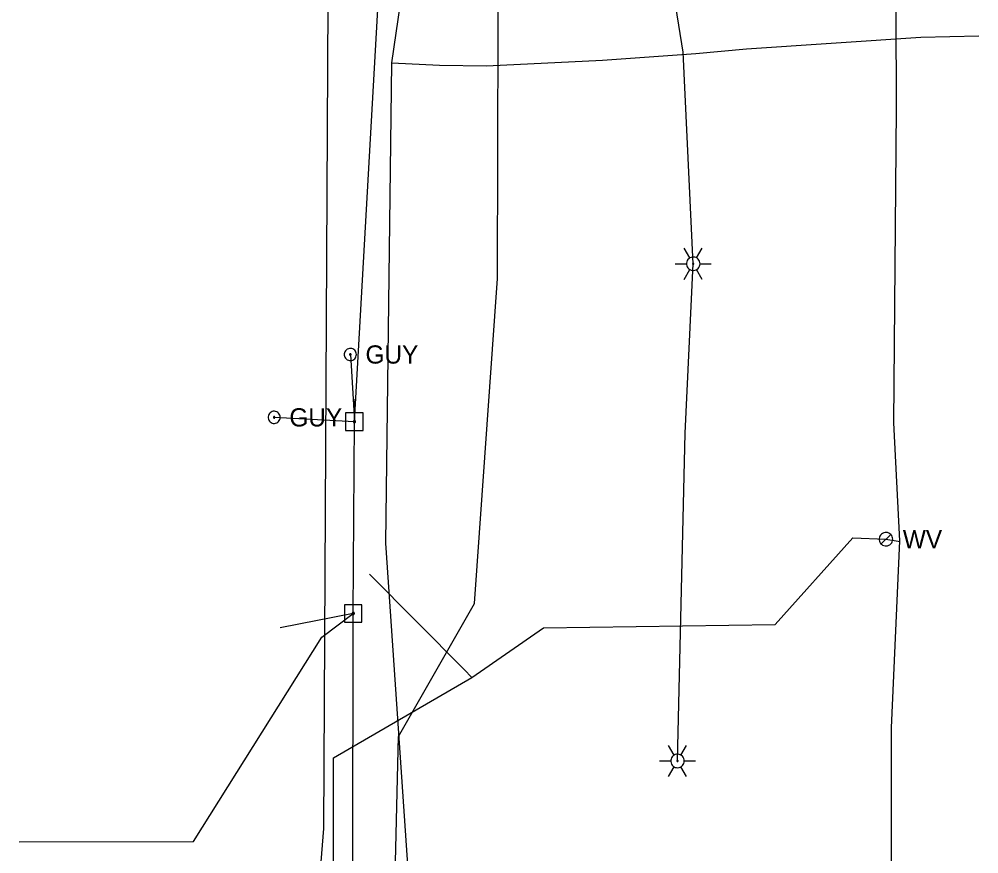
# Model space of a CAD drawing. Extents: x 600849 to 606371, y 330010 to 403088.
# Drawn here: x 601967.9 to 602170.6, y 366713.8 to 366890.3 of the extents above; entities that cross this region are included whole.
import ezdxf

# ---------------------------------------------------------------- set-up
doc = ezdxf.new("R2010")
doc.units = 0
for name, color, linetype in [('E_LTG', 7, 'Continuous'), ('E_UTL_E_UG', 7, 'Continuous'), ('E_UTL_EGuyPole', 7, 'Continuous'), ('E_UTL_EGuyWire', 7, 'Continuous'), ('E_UTL_EPowerPole', 7, 'Continuous'), ('E_UTL_G_UG', 7, 'Continuous'), ('E_UTL_Overhead', 7, 'Continuous'), ('E_UTL_T_UG', 7, 'Continuous'), ('E_UTL_TV_UG', 7, 'Continuous'), ('E_UTL_W', 7, 'Continuous'), ('E_UTL_W_UG', 7, 'Continuous')]:
    doc.layers.add(name, color=color, linetype=linetype)

msp = doc.modelspace()

# ---------------------------------------------------------------- linework, layer by layer
at = {"layer": 'E_LTG'}
for points in [[(602109.54, 366839.82), (602108.35, 366841.88)], [(602110.97, 366839.82), (602112.16, 366841.88)], [(602111.69, 366838.58), (602111.66, 366838.85), (602111.58, 366839.12), (602111.46, 366839.36), (602111.29, 366839.57), (602111.09, 366839.75), (602110.85, 366839.88), (602110.59, 366839.97), (602110.32, 366840.01), (602110.05, 366840), (602109.79, 366839.93), (602109.54, 366839.82), (602109.32, 366839.66), (602109.13, 366839.47), (602108.99, 366839.24), (602108.89, 366838.99), (602108.83, 366838.72), (602108.83, 366838.45), (602108.89, 366838.18), (602108.99, 366837.93), (602109.13, 366837.7), (602109.32, 366837.5), (602109.54, 366837.35), (602109.79, 366837.23), (602110.05, 366837.17), (602110.32, 366837.16), (602110.59, 366837.2), (602110.85, 366837.28), (602111.09, 366837.42), (602111.29, 366837.6), (602111.46, 366837.81), (602111.58, 366838.05), (602111.66, 366838.31), (602111.69, 366838.58)], [(602111.69, 366838.58), (602111.66, 366838.85), (602111.58, 366839.12), (602111.46, 366839.36), (602111.29, 366839.57), (602111.09, 366839.75), (602110.85, 366839.88), (602110.59, 366839.97), (602110.32, 366840.01), (602110.05, 366840), (602109.79, 366839.93), (602109.54, 366839.82), (602109.32, 366839.66), (602109.13, 366839.47), (602108.99, 366839.24), (602108.89, 366838.99), (602108.83, 366838.72), (602108.83, 366838.45), (602108.89, 366838.18), (602108.99, 366837.93), (602109.13, 366837.7), (602109.32, 366837.5), (602109.54, 366837.35), (602109.79, 366837.23), (602110.05, 366837.17), (602110.32, 366837.16), (602110.59, 366837.2), (602110.85, 366837.28), (602111.09, 366837.42), (602111.29, 366837.6), (602111.46, 366837.81), (602111.58, 366838.05), (602111.66, 366838.31), (602111.69, 366838.58)], [(602111.69, 366838.58), (602111.66, 366838.85), (602111.58, 366839.12), (602111.46, 366839.36), (602111.29, 366839.57), (602111.09, 366839.75), (602110.85, 366839.88), (602110.59, 366839.97), (602110.32, 366840.01), (602110.05, 366840), (602109.79, 366839.93), (602109.54, 366839.82), (602109.32, 366839.66), (602109.13, 366839.47), (602108.99, 366839.24), (602108.89, 366838.99), (602108.83, 366838.72), (602108.83, 366838.45), (602108.89, 366838.18), (602108.99, 366837.93), (602109.13, 366837.7), (602109.32, 366837.5), (602109.54, 366837.35), (602109.79, 366837.23), (602110.05, 366837.17), (602110.32, 366837.16), (602110.59, 366837.2), (602110.85, 366837.28), (602111.09, 366837.42), (602111.29, 366837.6), (602111.46, 366837.81), (602111.58, 366838.05), (602111.66, 366838.31), (602111.69, 366838.58)], [(602106.45, 366838.58), (602108.83, 366838.58)], [(602110.38, 366838.58), (602110.37, 366838.61), (602110.37, 366838.63), (602110.36, 366838.65), (602110.34, 366838.67), (602110.33, 366838.68), (602110.31, 366838.69), (602110.28, 366838.7), (602110.26, 366838.7), (602110.24, 366838.7), (602110.22, 366838.7), (602110.2, 366838.69), (602110.18, 366838.67), (602110.16, 366838.66), (602110.15, 366838.64), (602110.14, 366838.62), (602110.14, 366838.6), (602110.14, 366838.57), (602110.14, 366838.55), (602110.15, 366838.53), (602110.16, 366838.51), (602110.18, 366838.49), (602110.2, 366838.48), (602110.22, 366838.47), (602110.24, 366838.47), (602110.26, 366838.47), (602110.28, 366838.47), (602110.31, 366838.48), (602110.33, 366838.49), (602110.34, 366838.5), (602110.36, 366838.52), (602110.37, 366838.54), (602110.37, 366838.56), (602110.38, 366838.58)], [(602111.69, 366838.58), (602114.07, 366838.58)], [(602108.35, 366835.28), (602109.54, 366837.35)], [(602112.16, 366835.28), (602110.97, 366837.35)], [(602106.22, 366734.71), (602105.03, 366736.77)], [(602107.65, 366734.71), (602108.84, 366736.77)], [(602108.37, 366733.47), (602108.34, 366733.74), (602108.26, 366734), (602108.14, 366734.25), (602107.97, 366734.46), (602107.77, 366734.64), (602107.53, 366734.77), (602107.27, 366734.86), (602107, 366734.9), (602106.73, 366734.89), (602106.47, 366734.82), (602106.22, 366734.71), (602106, 366734.55), (602105.81, 366734.36), (602105.67, 366734.13), (602105.57, 366733.88), (602105.51, 366733.61), (602105.51, 366733.34), (602105.57, 366733.07), (602105.67, 366732.82), (602105.81, 366732.59), (602106, 366732.39), (602106.22, 366732.24), (602106.47, 366732.12), (602106.73, 366732.06), (602107, 366732.05), (602107.27, 366732.08), (602107.53, 366732.17), (602107.77, 366732.31), (602107.97, 366732.49), (602108.14, 366732.7), (602108.26, 366732.94), (602108.34, 366733.2), (602108.37, 366733.47)], [(602108.37, 366733.47), (602108.34, 366733.74), (602108.26, 366734), (602108.14, 366734.25), (602107.97, 366734.46), (602107.77, 366734.64), (602107.53, 366734.77), (602107.27, 366734.86), (602107, 366734.9), (602106.73, 366734.89), (602106.47, 366734.82), (602106.22, 366734.71), (602106, 366734.55), (602105.81, 366734.36), (602105.67, 366734.13), (602105.57, 366733.88), (602105.51, 366733.61), (602105.51, 366733.34), (602105.57, 366733.07), (602105.67, 366732.82), (602105.81, 366732.59), (602106, 366732.39), (602106.22, 366732.24), (602106.47, 366732.12), (602106.73, 366732.06), (602107, 366732.05), (602107.27, 366732.08), (602107.53, 366732.17), (602107.77, 366732.31), (602107.97, 366732.49), (602108.14, 366732.7), (602108.26, 366732.94), (602108.34, 366733.2), (602108.37, 366733.47)], [(602108.37, 366733.47), (602108.34, 366733.74), (602108.26, 366734), (602108.14, 366734.25), (602107.97, 366734.46), (602107.77, 366734.64), (602107.53, 366734.77), (602107.27, 366734.86), (602107, 366734.9), (602106.73, 366734.89), (602106.47, 366734.82), (602106.22, 366734.71), (602106, 366734.55), (602105.81, 366734.36), (602105.67, 366734.13), (602105.57, 366733.88), (602105.51, 366733.61), (602105.51, 366733.34), (602105.57, 366733.07), (602105.67, 366732.82), (602105.81, 366732.59), (602106, 366732.39), (602106.22, 366732.24), (602106.47, 366732.12), (602106.73, 366732.06), (602107, 366732.05), (602107.27, 366732.08), (602107.53, 366732.17), (602107.77, 366732.31), (602107.97, 366732.49), (602108.14, 366732.7), (602108.26, 366732.94), (602108.34, 366733.2), (602108.37, 366733.47)], [(602103.13, 366733.47), (602105.51, 366733.47)], [(602107.06, 366733.47), (602107.05, 366733.5), (602107.05, 366733.52), (602107.04, 366733.54), (602107.02, 366733.56), (602107.01, 366733.57), (602106.99, 366733.58), (602106.96, 366733.59), (602106.94, 366733.59), (602106.92, 366733.59), (602106.9, 366733.59), (602106.88, 366733.58), (602106.86, 366733.56), (602106.84, 366733.55), (602106.83, 366733.53), (602106.82, 366733.51), (602106.82, 366733.48), (602106.82, 366733.46), (602106.82, 366733.44), (602106.83, 366733.42), (602106.84, 366733.4), (602106.86, 366733.38), (602106.88, 366733.37), (602106.9, 366733.36), (602106.92, 366733.36), (602106.94, 366733.35), (602106.96, 366733.36), (602106.99, 366733.37), (602107.01, 366733.38), (602107.02, 366733.39), (602107.04, 366733.41), (602107.05, 366733.43), (602107.05, 366733.45), (602107.06, 366733.47)], [(602108.37, 366733.47), (602110.75, 366733.47)], [(602105.03, 366730.17), (602106.22, 366732.24)], [(602108.84, 366730.17), (602107.65, 366732.24)]]:
    msp.add_lwpolyline(points, dxfattribs=at)
at = {"layer": 'E_UTL_E_UG'}
for points in [[(602032.25, 366719.18), (602035.53, 367350.58)], [(602106.94, 366733.47), (602108.54, 366802.8), (602110.26, 366838.58), (602108.1, 366883.35), (602099.65, 366936), (602102.58, 366941.91), (602101.81, 366993.15), (602100.83, 367035.47)], [(601967.88, 366716.39), (602004.73, 366716.43), (602031.82, 366759.63), (602038.45, 366764.67)], [(602029.21, 366318.43), (602027.27, 366349.31), (602024.86, 366377.21), (602028.01, 366666.3), (602032.25, 366719.18)]]:
    msp.add_lwpolyline(points, dxfattribs=at)
at = {"layer": 'E_UTL_EGuyPole'}
msp.add_line((602021.74, 366806.12), (602038.7, 366805.21), dxfattribs=at)
at = {"layer": 'E_UTL_EGuyWire'}
msp.add_line((602037.83, 366819.4), (602038.7, 366805.21), dxfattribs=at)
for points in [[(602039.11, 366819.4), (602039.09, 366819.65), (602039.02, 366819.88), (602038.91, 366820.1), (602038.75, 366820.29), (602038.57, 366820.45), (602038.36, 366820.57), (602038.13, 366820.65), (602037.89, 366820.68), (602037.64, 366820.67), (602037.41, 366820.62), (602037.18, 366820.51), (602036.99, 366820.37), (602036.82, 366820.2), (602036.69, 366819.99), (602036.59, 366819.76), (602036.55, 366819.52), (602036.55, 366819.28), (602036.59, 366819.04), (602036.69, 366818.81), (602036.82, 366818.61), (602036.99, 366818.43), (602037.18, 366818.29), (602037.41, 366818.19), (602037.64, 366818.13), (602037.89, 366818.12), (602038.13, 366818.16), (602038.36, 366818.23), (602038.57, 366818.36), (602038.75, 366818.52), (602038.91, 366818.71), (602039.02, 366818.93), (602039.09, 366819.16), (602039.11, 366819.4)], [(602037.99, 366819.4), (602037.98, 366819.43), (602037.97, 366819.46), (602037.96, 366819.49), (602037.94, 366819.51), (602037.92, 366819.53), (602037.89, 366819.55), (602037.86, 366819.56), (602037.83, 366819.56), (602037.8, 366819.56), (602037.77, 366819.55), (602037.75, 366819.54), (602037.72, 366819.52), (602037.7, 366819.5), (602037.68, 366819.48), (602037.67, 366819.45), (602037.67, 366819.42), (602037.67, 366819.39), (602037.67, 366819.36), (602037.68, 366819.33), (602037.7, 366819.3), (602037.72, 366819.28), (602037.75, 366819.26), (602037.77, 366819.25), (602037.8, 366819.24), (602037.83, 366819.24), (602037.86, 366819.25), (602037.89, 366819.26), (602037.92, 366819.27), (602037.94, 366819.29), (602037.96, 366819.32), (602037.97, 366819.34), (602037.98, 366819.37), (602037.99, 366819.4)], [(602023.03, 366806.12), (602023, 366806.36), (602022.93, 366806.6), (602022.82, 366806.81), (602022.67, 366807), (602022.49, 366807.16), (602022.28, 366807.29), (602022.04, 366807.37), (602021.8, 366807.4), (602021.56, 366807.39), (602021.32, 366807.33), (602021.1, 366807.23), (602020.9, 366807.09), (602020.73, 366806.91), (602020.6, 366806.71), (602020.51, 366806.48), (602020.46, 366806.24), (602020.46, 366806), (602020.51, 366805.76), (602020.6, 366805.53), (602020.73, 366805.33), (602020.9, 366805.15), (602021.1, 366805.01), (602021.32, 366804.91), (602021.56, 366804.85), (602021.8, 366804.84), (602022.04, 366804.87), (602022.28, 366804.95), (602022.49, 366805.07), (602022.67, 366805.23), (602022.82, 366805.42), (602022.93, 366805.64), (602023, 366805.88), (602023.03, 366806.12)], [(602021.9, 366806.12), (602021.9, 366806.15), (602021.89, 366806.18), (602021.88, 366806.21), (602021.86, 366806.23), (602021.84, 366806.25), (602021.81, 366806.26), (602021.78, 366806.27), (602021.75, 366806.28), (602021.72, 366806.28), (602021.69, 366806.27), (602021.66, 366806.26), (602021.64, 366806.24), (602021.62, 366806.22), (602021.6, 366806.19), (602021.59, 366806.16), (602021.58, 366806.13), (602021.58, 366806.1), (602021.59, 366806.07), (602021.6, 366806.04), (602021.62, 366806.02), (602021.64, 366806), (602021.66, 366805.98), (602021.69, 366805.97), (602021.72, 366805.96), (602021.75, 366805.96), (602021.78, 366805.96), (602021.81, 366805.97), (602021.84, 366805.99), (602021.86, 366806.01), (602021.88, 366806.03), (602021.89, 366806.06), (602021.9, 366806.09), (602021.9, 366806.12)]]:
    msp.add_lwpolyline(points, dxfattribs=at)
at = {"layer": 'E_UTL_EPowerPole'}
for points in [[(602038.67, 366807.05), (602038.67, 366809.96)], [(602040.52, 366807.05), (602036.83, 366807.05)], [(602036.83, 366807.05), (602036.83, 366803.36)], [(602038.94, 366805.21), (602038.94, 366805.26), (602038.93, 366805.3), (602038.9, 366805.34), (602038.88, 366805.38), (602038.84, 366805.41), (602038.8, 366805.43), (602038.76, 366805.44), (602038.72, 366805.45), (602038.67, 366805.45), (602038.63, 366805.44), (602038.58, 366805.42), (602038.55, 366805.39), (602038.52, 366805.36), (602038.49, 366805.32), (602038.48, 366805.28), (602038.47, 366805.23), (602038.47, 366805.19), (602038.48, 366805.14), (602038.49, 366805.1), (602038.52, 366805.06), (602038.55, 366805.03), (602038.58, 366805), (602038.63, 366804.99), (602038.67, 366804.98), (602038.72, 366804.97), (602038.76, 366804.98), (602038.8, 366804.99), (602038.84, 366805.02), (602038.88, 366805.05), (602038.9, 366805.08), (602038.93, 366805.12), (602038.94, 366805.17), (602038.94, 366805.21)], [(602040.52, 366803.36), (602040.52, 366807.05)], [(602036.83, 366803.36), (602040.52, 366803.36)], [(602038.42, 366766.51), (602038.42, 366769.42)], [(602040.26, 366766.51), (602036.57, 366766.51)], [(602036.57, 366766.51), (602036.57, 366762.82)], [(602038.69, 366764.67), (602038.68, 366764.71), (602038.67, 366764.76), (602038.65, 366764.8), (602038.62, 366764.83), (602038.59, 366764.86), (602038.55, 366764.89), (602038.51, 366764.9), (602038.46, 366764.91), (602038.42, 366764.9), (602038.37, 366764.89), (602038.33, 366764.87), (602038.29, 366764.85), (602038.26, 366764.82), (602038.24, 366764.78), (602038.22, 366764.74), (602038.21, 366764.69), (602038.21, 366764.65), (602038.22, 366764.6), (602038.24, 366764.56), (602038.26, 366764.52), (602038.29, 366764.49), (602038.33, 366764.46), (602038.37, 366764.44), (602038.42, 366764.43), (602038.46, 366764.43), (602038.51, 366764.44), (602038.55, 366764.45), (602038.59, 366764.47), (602038.62, 366764.5), (602038.65, 366764.54), (602038.67, 366764.58), (602038.68, 366764.62), (602038.69, 366764.67)], [(602040.26, 366762.82), (602040.26, 366766.51)], [(602036.57, 366762.82), (602040.26, 366762.82)]]:
    msp.add_lwpolyline(points, dxfattribs=at)
at = {"layer": 'E_UTL_G_UG'}
for points in [[(602046.01, 366200.58), (602046.01, 366282.7), (602045.54, 366387.99), (602045.96, 366389.51), (602045.77, 366390.53), (602052.82, 366624.36), (602050.66, 366701.22), (602045.29, 366779.54), (602046.56, 366881.06), (602052.42, 366921.19), (602053.73, 366982.25), (602055.18, 367043.43), (602053.55, 367093.49)], [(602046.56, 366881.06), (602056.65, 366880.57), (602066.57, 366880.41), (602091.08, 366881.59), (602110.83, 366883), (602121.54, 366884.04), (602158.34, 366886.47), (602170.58, 366886.78)]]:
    msp.add_lwpolyline(points, dxfattribs=at)
at = {"layer": 'E_UTL_Overhead'}
msp.add_lwpolyline([(602023.8, 363946.92), (602023.98, 364037.98), (602025.57, 364145.3), (602025.83, 364287.76), (602027.16, 364559.33), (602028.92, 364756.04), (602029.03, 364834.91), (602029.56, 364946.13), (602030.41, 365117.16), (602031.91, 365287.51), (602032.13, 365415.23), (602033.07, 365577.35), (602034.21, 365759.49), (602035.29, 365915.56), (602035.65, 366066.63), (602037.15, 366259.2), (602038.14, 366378.17), (602037.53, 366468.16), (602038.3, 366629.6), (602038.45, 366764.67), (602038.7, 366805.21), (602049.62, 366998.37), (602049.62, 367041.99)], dxfattribs=at)
at = {"layer": 'E_UTL_T_UG'}
msp.add_lwpolyline([(602054.23, 366052.62), (602054.93, 366071.48), (602055.02, 366193.59), (602055.54, 366275.03), (602056.57, 366340.78), (602054.27, 366414.31), (602053.32, 366441.83), (602043.24, 366486.36), (602043.21, 366537.13), (602045.25, 366623.56), (602047.99, 366738.64), (602064.05, 366766.75), (602068.93, 366835.49), (602069.67, 367130.08), (602069.7, 367272.17), (602071.11, 367342.07), (602053.71, 367377.8), (602052.83, 367414.49), (602055, 367446.35), (602068.5, 367451.94), (602069.83, 367467.28), (602072.57, 367538.65)], dxfattribs=at)
at = {"layer": 'E_UTL_TV_UG'}
msp.add_lwpolyline([(602038.45, 366764.67), (602023, 366761.62)], dxfattribs=at)
at = {"layer": 'E_UTL_W'}
for points in [[(602152.4, 366780.36), (602152.38, 366780.63), (602152.3, 366780.89), (602152.18, 366781.13), (602152.01, 366781.34), (602151.8, 366781.52), (602151.57, 366781.65), (602151.31, 366781.74), (602151.04, 366781.78), (602150.77, 366781.77), (602150.51, 366781.7), (602150.26, 366781.59), (602150.04, 366781.43), (602149.85, 366781.24), (602149.71, 366781.01), (602149.61, 366780.76), (602149.56, 366780.49), (602149.56, 366780.22), (602149.61, 366779.95), (602149.71, 366779.7), (602149.85, 366779.48), (602150.04, 366779.28), (602150.26, 366779.12), (602150.51, 366779.01), (602150.77, 366778.95), (602151.04, 366778.93), (602151.31, 366778.97), (602151.57, 366779.06), (602151.8, 366779.2), (602152.01, 366779.37), (602152.18, 366779.59), (602152.3, 366779.83), (602152.38, 366780.09), (602152.4, 366780.36)], [(602149.97, 366779.35), (602151.98, 366781.36)]]:
    msp.add_lwpolyline(points, dxfattribs=at)
at = {"layer": 'E_UTL_W_UG'}
for points in [[(602151.86, 366576.38), (602150.96, 366583.78), (602150.81, 366587.96), (602152.2, 366678.98), (602152.17, 366740.45), (602153.93, 366779.99), (602152.63, 366804.98), (602153.23, 366871.34), (602152.75, 366995.85), (602154.04, 367120.41)], [(602042.58, 366198.35), (602042.93, 366205.61), (602044.35, 366221.79), (602032.48, 366237.82), (602033.43, 366279.66), (602035.02, 366388.73), (602034.18, 366520.5), (602034.28, 366734.17), (602063.52, 366751.1), (602078.61, 366761.62), (602127.55, 366762.34), (602144, 366780.62), (602150.98, 366780.36), (602153.97, 366779.88)], [(602063.52, 366751.1), (602061.9, 366752.79), (602041.84, 366772.93)]]:
    msp.add_lwpolyline(points, dxfattribs=at)

# ---------------------------------------------------------------- texts
at = {"layer": 'E_UTL_EGuyWire'}
for p in [(602041.03, 366817.48), (602024.95, 366804.19)]:
    msp.add_text('GUY', height=3.85, dxfattribs=at).set_placement(p)
at = {"layer": 'E_UTL_W'}
msp.add_text('WV', height=3.85, dxfattribs=at).set_placement((602154.54, 366778.43))

doc.saveas('drawing.dxf')
